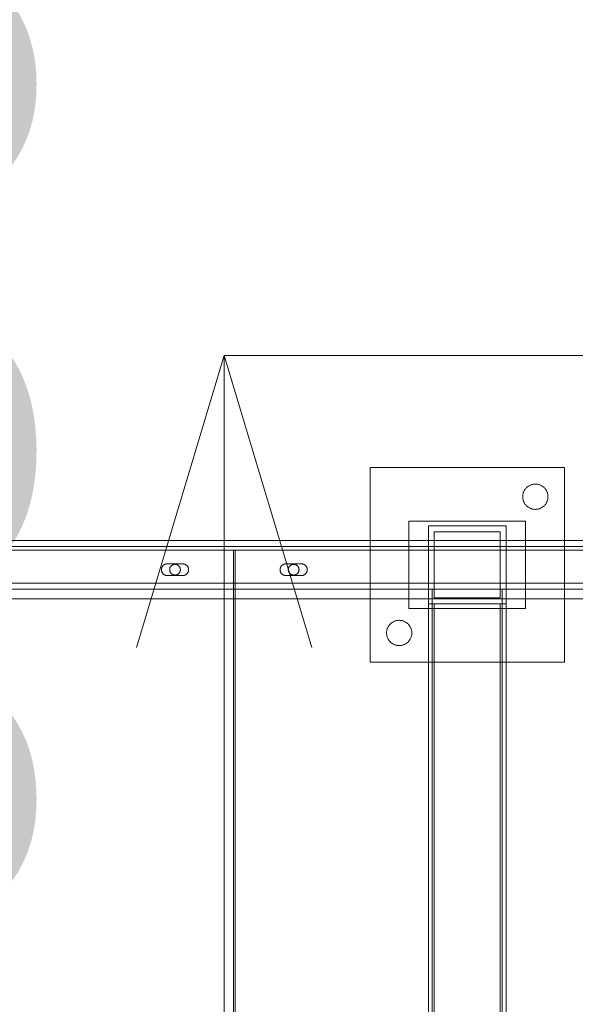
# Model space of a CAD drawing. Header units: millimetres. Extents: x -3490 to 61924, y -72580 to 6847.
# Tile 628 of 656: x 25990 to 26276, y -17988 to -17482. Entities that reach past the tile are written whole.
import ezdxf

# ---------------------------------------------------------------- set-up
doc = ezdxf.new("R2010")
doc.units = ezdxf.units.MM
doc.layers.add('COTAS_P', color=1, linetype='Continuous', lineweight=0)
doc.layers.add('superior_C05', color=7, linetype='Continuous', lineweight=0)
doc.dimstyles.new('R19_100', dxfattribs={"dimtxt": 250, "dimasz": 150, "dimexe": 150, "dimexo": 80, "dimgap": 100, "dimtad": 1, "dimtih": 1, "dimtoh": 1, "dimdsep": 46, "dimcen": 0.09, "dimadec": 0, "dimazin": 0, "dimtfac": 1, "dimtdec": 4, "dimtofl": 0, "dimtmove": 0, "dimatfit": 3, "dimfxl": 1, "dimtolj": 1, "dimtzin": 0, "dimarcsym": 0})

# ---------------------------------------------------------------- blocks, each defined once
blk = doc.blocks.new('DIM_R29_37')
at = {"layer": 'COTAS_P'}
for p, q in [((24250.07, -17080), (24400.07, -17035)), ((26750.07, -17080), (26600.07, -17035)), ((24250.07, -17980), (24250.07, -17080)), ((24250.07, -17080), (26750.07, -17080)), ((24250.07, -17080), (24400.07, -17125)), ((26750.07, -17080), (26600.07, -17125)), ((26750.07, -17980), (26750.07, -17080))]:
    blk.add_line(p, q, dxfattribs=at)
blk.add_text('2500 P', height=250, dxfattribs=at).set_placement((25500.07, -16980))
blk = doc.blocks.new('DIM_R29_51')
at = {"layer": 'COTAS_P'}
for p, q in [((26095.07, -17655), (26050.07, -17805)), ((26795.07, -17655), (26095.07, -17655)), ((26095.07, -18305), (26095.07, -17655)), ((26095.07, -17655), (26140.07, -17805)), ((26095.07, -18305), (26050.07, -18155)), ((26095.07, -18305), (26140.07, -18155)), ((26795.07, -18305), (26095.07, -18305))]:
    blk.add_line(p, q, dxfattribs=at)
blk.add_text('650 P', height=250, rotation=90, dxfattribs=at).set_placement((25995.07, -17980))

msp = doc.modelspace()

# ---------------------------------------------------------------- linework, layer by layer
at = {"layer": 'superior_C05'}
for p, q in [((26170.067, -17812.5), (26170.067, -17712.5)), ((26170.067, -17712.5), (26270.067, -17712.5)), ((26270.067, -17812.5), (26270.067, -17712.5)), ((26248.856, -17725.584), (26248.768, -17725.896)), ((26248.959, -17725.277), (26248.856, -17725.584)), ((26249.078, -17724.975), (26248.959, -17725.277)), ((26249.211, -17724.68), (26249.078, -17724.975)), ((26249.359, -17724.391), (26249.211, -17724.68)), ((26249.521, -17724.111), (26249.359, -17724.391)), ((26249.697, -17723.838), (26249.521, -17724.111)), ((26249.886, -17723.575), (26249.697, -17723.838)), ((26250.088, -17723.322), (26249.886, -17723.575)), ((26250.303, -17723.079), (26250.088, -17723.322)), ((26250.529, -17722.847), (26250.303, -17723.079)), ((26250.767, -17722.626), (26250.529, -17722.847)), ((26251.015, -17722.418), (26250.767, -17722.626)), ((26251.273, -17722.222), (26251.015, -17722.418)), ((26251.541, -17722.04), (26251.273, -17722.222)), ((26251.817, -17721.871), (26251.541, -17722.04)), ((26252.102, -17721.716), (26251.817, -17721.871)), ((26252.394, -17721.575), (26252.102, -17721.716)), ((26252.693, -17721.449), (26252.394, -17721.575)), ((26252.997, -17721.338), (26252.693, -17721.449)), ((26253.307, -17721.243), (26252.997, -17721.338)), ((26253.621, -17721.163), (26253.307, -17721.243)), ((26253.939, -17721.099), (26253.621, -17721.163)), ((26254.259, -17721.05), (26253.939, -17721.099)), ((26254.582, -17721.018), (26254.259, -17721.05)), ((26254.905, -17721.002), (26254.582, -17721.018)), ((26255.23, -17721.002), (26254.905, -17721.002)), ((26255.553, -17721.018), (26255.23, -17721.002)), ((26255.876, -17721.05), (26255.553, -17721.018)), ((26256.196, -17721.099), (26255.876, -17721.05)), ((26256.514, -17721.163), (26256.196, -17721.099)), ((26256.828, -17721.243), (26256.514, -17721.163)), ((26257.138, -17721.338), (26256.828, -17721.243)), ((26257.442, -17721.449), (26257.138, -17721.338)), ((26257.741, -17721.575), (26257.442, -17721.449)), ((26258.033, -17721.716), (26257.741, -17721.575)), ((26258.317, -17721.871), (26258.033, -17721.716)), ((26258.594, -17722.04), (26258.317, -17721.871)), ((26258.862, -17722.222), (26258.594, -17722.04)), ((26259.12, -17722.418), (26258.862, -17722.222)), ((26259.368, -17722.626), (26259.12, -17722.418)), ((26259.606, -17722.847), (26259.368, -17722.626)), ((26259.832, -17723.079), (26259.606, -17722.847)), ((26260.047, -17723.322), (26259.832, -17723.079)), ((26260.249, -17723.575), (26260.047, -17723.322)), ((26260.438, -17723.838), (26260.249, -17723.575)), ((26260.614, -17724.111), (26260.438, -17723.838)), ((26260.776, -17724.391), (26260.614, -17724.111)), ((26260.924, -17724.68), (26260.776, -17724.391)), ((26261.057, -17724.975), (26260.924, -17724.68)), ((26261.175, -17725.277), (26261.057, -17724.975)), ((26261.279, -17725.584), (26261.175, -17725.277)), ((26261.366, -17725.896), (26261.279, -17725.584)), ((26248.576, -17727.176), (26248.567, -17727.5)), ((26248.567, -17727.5), (26248.576, -17727.824)), ((26248.6, -17726.853), (26248.576, -17727.176)), ((26248.576, -17727.824), (26248.6, -17728.147)), ((26248.64, -17726.531), (26248.6, -17726.853)), ((26248.6, -17728.147), (26248.64, -17728.469)), ((26248.696, -17726.212), (26248.64, -17726.531)), ((26248.64, -17728.469), (26248.696, -17728.788)), ((26248.768, -17725.896), (26248.696, -17726.212)), ((26248.696, -17728.788), (26248.768, -17729.104)), ((26248.768, -17729.104), (26248.856, -17729.416)), ((26248.856, -17729.416), (26248.959, -17729.723)), ((26248.959, -17729.723), (26249.078, -17730.025)), ((26249.078, -17730.025), (26249.211, -17730.32)), ((26249.211, -17730.32), (26249.359, -17730.609)), ((26249.359, -17730.609), (26249.521, -17730.889)), ((26260.614, -17730.889), (26260.776, -17730.609)), ((26260.776, -17730.609), (26260.924, -17730.32)), ((26260.924, -17730.32), (26261.057, -17730.025)), ((26261.057, -17730.025), (26261.175, -17729.723)), ((26261.175, -17729.723), (26261.279, -17729.416)), ((26261.279, -17729.416), (26261.366, -17729.104)), ((26261.439, -17726.212), (26261.366, -17725.896)), ((26261.366, -17729.104), (26261.439, -17728.788)), ((26261.495, -17726.531), (26261.439, -17726.212)), ((26261.439, -17728.788), (26261.495, -17728.469)), ((26261.535, -17726.853), (26261.495, -17726.531)), ((26261.495, -17728.469), (26261.535, -17728.147)), ((26261.559, -17727.176), (26261.535, -17726.853)), ((26261.535, -17728.147), (26261.559, -17727.824)), ((26261.567, -17727.5), (26261.559, -17727.176)), ((26261.567, -17727.5), (26261.559, -17727.824)), ((26249.521, -17730.889), (26249.697, -17731.162)), ((26249.697, -17731.162), (26249.886, -17731.425)), ((26249.886, -17731.425), (26250.088, -17731.678)), ((26250.088, -17731.678), (26250.303, -17731.921)), ((26250.303, -17731.921), (26250.529, -17732.153)), ((26250.529, -17732.153), (26250.767, -17732.374)), ((26250.767, -17732.374), (26251.015, -17732.582)), ((26251.015, -17732.582), (26251.273, -17732.778)), ((26251.273, -17732.778), (26251.541, -17732.96)), ((26251.541, -17732.96), (26251.817, -17733.129)), ((26251.817, -17733.129), (26252.102, -17733.284)), ((26252.102, -17733.284), (26252.394, -17733.425)), ((26252.394, -17733.425), (26252.693, -17733.551)), ((26252.693, -17733.551), (26252.997, -17733.662)), ((26252.997, -17733.662), (26253.307, -17733.757)), ((26253.307, -17733.757), (26253.621, -17733.837)), ((26253.621, -17733.837), (26253.939, -17733.901)), ((26253.939, -17733.901), (26254.259, -17733.95)), ((26254.259, -17733.95), (26254.582, -17733.982)), ((26254.582, -17733.982), (26254.905, -17733.998)), ((26254.905, -17733.998), (26255.23, -17733.998)), ((26255.23, -17733.998), (26255.553, -17733.982)), ((26255.553, -17733.982), (26255.876, -17733.95)), ((26255.876, -17733.95), (26256.196, -17733.901)), ((26256.196, -17733.901), (26256.514, -17733.837)), ((26256.514, -17733.837), (26256.828, -17733.757)), ((26256.828, -17733.757), (26257.138, -17733.662)), ((26257.138, -17733.662), (26257.442, -17733.551)), ((26257.442, -17733.551), (26257.741, -17733.425)), ((26257.741, -17733.425), (26258.033, -17733.284)), ((26258.033, -17733.284), (26258.317, -17733.129)), ((26258.317, -17733.129), (26258.594, -17732.96)), ((26258.594, -17732.96), (26258.862, -17732.778)), ((26258.862, -17732.778), (26259.12, -17732.582)), ((26259.12, -17732.582), (26259.368, -17732.374)), ((26259.368, -17732.374), (26259.606, -17732.153)), ((26259.606, -17732.153), (26259.832, -17731.921)), ((26259.832, -17731.921), (26260.047, -17731.678)), ((26260.047, -17731.678), (26260.249, -17731.425)), ((26260.249, -17731.425), (26260.438, -17731.162)), ((26260.438, -17731.162), (26260.614, -17730.889)), ((26190.067, -17785), (26190.067, -17740)), ((26190.067, -17740), (26250.067, -17740)), ((26250.067, -17785), (26250.067, -17740)), ((26200.067, -17782.5), (26200.067, -17742.5)), ((26200.067, -17742.5), (26240.067, -17742.5)), ((26203.067, -17779.5), (26203.067, -17745.5)), ((26203.067, -17745.5), (26237.067, -17745.5)), ((26237.067, -17779.5), (26237.067, -17745.5)), ((26240.067, -17782.5), (26240.067, -17742.5)), ((24310.067, -17750), (26690.067, -17750)), ((24300.067, -17755), (26700.067, -17755)), ((24310.067, -17753), (26690.067, -17753)), ((24310.067, -17755), (26690.067, -17755)), ((25500.567, -17755), (26099.817, -17755)), ((26099.817, -18205), (26099.817, -17755)), ((26100.817, -18205), (26100.817, -17755)), ((26100.817, -17755), (26700.067, -17755)), ((26062.826, -17764.776), (26062.818, -17764.925)), ((26062.818, -17764.925), (26062.818, -17765.075)), ((26062.818, -17765.075), (26062.826, -17765.224)), ((26062.841, -17764.627), (26062.826, -17764.776)), ((26062.826, -17765.224), (26062.841, -17765.373)), ((26062.863, -17764.479), (26062.841, -17764.627)), ((26062.841, -17765.373), (26062.863, -17765.521)), ((26062.893, -17764.332), (26062.863, -17764.479)), ((26062.863, -17765.521), (26062.893, -17765.668)), ((26062.93, -17764.187), (26062.893, -17764.332)), ((26062.893, -17765.668), (26062.93, -17765.813)), ((26062.974, -17764.045), (26062.93, -17764.187)), ((26062.93, -17765.813), (26062.974, -17765.955)), ((26063.025, -17763.904), (26062.974, -17764.045)), ((26062.974, -17765.955), (26063.025, -17766.096)), ((26063.083, -17763.766), (26063.025, -17763.904)), ((26063.025, -17766.096), (26063.083, -17766.234)), ((26063.148, -17763.631), (26063.083, -17763.766)), ((26063.219, -17763.5), (26063.148, -17763.631)), ((26063.297, -17763.372), (26063.219, -17763.5)), ((26063.382, -17763.249), (26063.297, -17763.372)), ((26063.472, -17763.13), (26063.382, -17763.249)), ((26063.568, -17763.015), (26063.472, -17763.13)), ((26063.67, -17762.905), (26063.568, -17763.015)), ((26063.777, -17762.801), (26063.67, -17762.905)), ((26063.889, -17762.702), (26063.777, -17762.801)), ((26064.006, -17762.609), (26063.889, -17762.702)), ((26064.128, -17762.521), (26064.006, -17762.609)), ((26064.253, -17762.44), (26064.128, -17762.521)), ((26064.383, -17762.365), (26064.253, -17762.44)), ((26064.516, -17762.297), (26064.383, -17762.365)), ((26064.652, -17762.236), (26064.516, -17762.297)), ((26064.791, -17762.181), (26064.652, -17762.236)), ((26064.933, -17762.133), (26064.791, -17762.181)), ((26065.077, -17762.093), (26064.933, -17762.133)), ((26065.223, -17762.059), (26065.077, -17762.093)), ((26065.37, -17762.034), (26065.223, -17762.059)), ((26065.519, -17762.015), (26065.37, -17762.034)), ((26065.668, -17762.004), (26065.519, -17762.015)), ((26065.817, -17762), (26065.668, -17762.004)), ((26065.817, -17762), (26073.817, -17762)), ((26067.071, -17764.863), (26067.067, -17765)), ((26067.067, -17765), (26067.071, -17765.137)), ((26067.081, -17764.726), (26067.071, -17764.863)), ((26067.071, -17765.137), (26067.081, -17765.274)), ((26067.098, -17764.59), (26067.081, -17764.726)), ((26067.081, -17765.274), (26067.098, -17765.41)), ((26067.122, -17764.455), (26067.098, -17764.59)), ((26067.098, -17765.41), (26067.122, -17765.545)), ((26067.153, -17764.321), (26067.122, -17764.455)), ((26067.122, -17765.545), (26067.153, -17765.679)), ((26067.19, -17764.189), (26067.153, -17764.321)), ((26067.153, -17765.679), (26067.19, -17765.811)), ((26067.233, -17764.059), (26067.19, -17764.189)), ((26067.19, -17765.811), (26067.233, -17765.941)), ((26067.283, -17763.932), (26067.233, -17764.059)), ((26067.233, -17765.941), (26067.283, -17766.068)), ((26067.34, -17763.807), (26067.283, -17763.932)), ((26067.283, -17766.068), (26067.34, -17766.193)), ((26067.402, -17763.685), (26067.34, -17763.807)), ((26067.471, -17763.566), (26067.402, -17763.685)), ((26067.545, -17763.451), (26067.471, -17763.566)), ((26067.625, -17763.34), (26067.545, -17763.451)), ((26067.711, -17763.232), (26067.625, -17763.34)), ((26067.802, -17763.13), (26067.711, -17763.232)), ((26067.897, -17763.031), (26067.802, -17763.13)), ((26067.998, -17762.938), (26067.897, -17763.031)), ((26068.103, -17762.85), (26067.998, -17762.938)), ((26068.212, -17762.767), (26068.103, -17762.85)), ((26068.325, -17762.69), (26068.212, -17762.767)), ((26068.442, -17762.618), (26068.325, -17762.69)), ((26068.563, -17762.553), (26068.442, -17762.618)), ((26068.686, -17762.493), (26068.563, -17762.553)), ((26068.813, -17762.44), (26068.686, -17762.493)), ((26068.942, -17762.393), (26068.813, -17762.44)), ((26069.073, -17762.353), (26068.942, -17762.393)), ((26069.206, -17762.319), (26069.073, -17762.353)), ((26069.34, -17762.292), (26069.206, -17762.319)), ((26069.476, -17762.271), (26069.34, -17762.292)), ((26069.612, -17762.258), (26069.476, -17762.271)), ((26069.749, -17762.251), (26069.612, -17762.258)), ((26069.886, -17762.251), (26069.749, -17762.251)), ((26070.023, -17762.258), (26069.886, -17762.251)), ((26070.159, -17762.271), (26070.023, -17762.258)), ((26070.295, -17762.292), (26070.159, -17762.271)), ((26070.429, -17762.319), (26070.295, -17762.292)), ((26070.562, -17762.353), (26070.429, -17762.319)), ((26070.693, -17762.393), (26070.562, -17762.353)), ((26070.822, -17762.44), (26070.693, -17762.393)), ((26070.949, -17762.493), (26070.822, -17762.44)), ((26071.072, -17762.553), (26070.949, -17762.493)), ((26071.192, -17762.618), (26071.072, -17762.553)), ((26071.309, -17762.69), (26071.192, -17762.618)), ((26071.423, -17762.767), (26071.309, -17762.69)), ((26071.532, -17762.85), (26071.423, -17762.767)), ((26071.637, -17762.938), (26071.532, -17762.85)), ((26071.738, -17763.031), (26071.637, -17762.938)), ((26071.833, -17763.13), (26071.738, -17763.031)), ((26071.924, -17763.232), (26071.833, -17763.13)), ((26072.01, -17763.34), (26071.924, -17763.232)), ((26072.09, -17763.451), (26072.01, -17763.34)), ((26072.164, -17763.566), (26072.09, -17763.451)), ((26072.233, -17763.685), (26072.164, -17763.566)), ((26072.295, -17763.807), (26072.233, -17763.685)), ((26072.352, -17763.932), (26072.295, -17763.807)), ((26072.295, -17766.193), (26072.352, -17766.068)), ((26072.402, -17764.059), (26072.352, -17763.932)), ((26072.352, -17766.068), (26072.402, -17765.941)), ((26072.445, -17764.189), (26072.402, -17764.059)), ((26072.402, -17765.941), (26072.445, -17765.811)), ((26072.482, -17764.321), (26072.445, -17764.189)), ((26072.445, -17765.811), (26072.482, -17765.679)), ((26072.513, -17764.455), (26072.482, -17764.321)), ((26072.482, -17765.679), (26072.513, -17765.545)), ((26072.537, -17764.59), (26072.513, -17764.455)), ((26072.513, -17765.545), (26072.537, -17765.41)), ((26072.554, -17764.726), (26072.537, -17764.59)), ((26072.537, -17765.41), (26072.554, -17765.274)), ((26072.564, -17764.863), (26072.554, -17764.726)), ((26072.554, -17765.274), (26072.564, -17765.137)), ((26072.567, -17765), (26072.564, -17764.863)), ((26072.567, -17765), (26072.564, -17765.137)), ((26073.817, -17762), (26073.965, -17762.004)), ((26074.112, -17762.014), (26073.965, -17762.004)), ((26074.258, -17762.032), (26074.112, -17762.014)), ((26074.403, -17762.058), (26074.258, -17762.032)), ((26074.546, -17762.09), (26074.403, -17762.058)), ((26074.688, -17762.129), (26074.546, -17762.09)), ((26074.828, -17762.175), (26074.688, -17762.129)), ((26074.966, -17762.228), (26074.828, -17762.175)), ((26075.1, -17762.288), (26074.966, -17762.228)), ((26075.232, -17762.354), (26075.1, -17762.288)), ((26075.36, -17762.427), (26075.232, -17762.354)), ((26075.484, -17762.506), (26075.36, -17762.427)), ((26075.605, -17762.59), (26075.484, -17762.506)), ((26075.721, -17762.681), (26075.605, -17762.59)), ((26075.832, -17762.777), (26075.721, -17762.681)), ((26075.939, -17762.879), (26075.832, -17762.777)), ((26076.04, -17762.985), (26075.939, -17762.879)), ((26076.137, -17763.097), (26076.04, -17762.985)), ((26076.227, -17763.213), (26076.137, -17763.097)), ((26076.312, -17763.333), (26076.227, -17763.213)), ((26076.391, -17763.458), (26076.312, -17763.333)), ((26076.463, -17763.586), (26076.391, -17763.458)), ((26076.529, -17763.717), (26076.463, -17763.586)), ((26076.589, -17763.852), (26076.529, -17763.717)), ((26076.642, -17763.989), (26076.589, -17763.852)), ((26076.589, -17766.148), (26076.642, -17766.011)), ((26076.688, -17764.129), (26076.642, -17763.989)), ((26076.642, -17766.011), (26076.688, -17765.871)), ((26076.728, -17764.271), (26076.688, -17764.129)), ((26076.688, -17765.871), (26076.728, -17765.729)), ((26076.76, -17764.415), (26076.728, -17764.271)), ((26076.728, -17765.729), (26076.76, -17765.585)), ((26076.785, -17764.56), (26076.76, -17764.415)), ((26076.76, -17765.585), (26076.785, -17765.44)), ((26076.803, -17764.706), (26076.785, -17764.56)), ((26076.785, -17765.44), (26076.803, -17765.294)), ((26076.814, -17764.853), (26076.803, -17764.706)), ((26076.803, -17765.294), (26076.814, -17765.147)), ((26076.817, -17765), (26076.814, -17764.853)), ((26076.814, -17765.147), (26076.817, -17765)), ((26123.826, -17764.776), (26123.818, -17764.925)), ((26123.818, -17764.925), (26123.818, -17765.075)), ((26123.818, -17765.075), (26123.826, -17765.224)), ((26123.841, -17764.627), (26123.826, -17764.776)), ((26123.826, -17765.224), (26123.841, -17765.373)), ((26123.863, -17764.479), (26123.841, -17764.627)), ((26123.841, -17765.373), (26123.863, -17765.521)), ((26123.893, -17764.332), (26123.863, -17764.479)), ((26123.863, -17765.521), (26123.893, -17765.668)), ((26123.93, -17764.187), (26123.893, -17764.332)), ((26123.893, -17765.668), (26123.93, -17765.813)), ((26123.974, -17764.045), (26123.93, -17764.187)), ((26123.93, -17765.813), (26123.974, -17765.955)), ((26124.025, -17763.904), (26123.974, -17764.045)), ((26123.974, -17765.955), (26124.025, -17766.096)), ((26124.083, -17763.766), (26124.025, -17763.904)), ((26124.025, -17766.096), (26124.083, -17766.234)), ((26124.148, -17763.631), (26124.083, -17763.766)), ((26124.219, -17763.5), (26124.148, -17763.631)), ((26124.297, -17763.372), (26124.219, -17763.5)), ((26124.382, -17763.249), (26124.297, -17763.372)), ((26124.472, -17763.13), (26124.382, -17763.249)), ((26124.568, -17763.015), (26124.472, -17763.13)), ((26124.67, -17762.905), (26124.568, -17763.015)), ((26124.777, -17762.801), (26124.67, -17762.905)), ((26124.889, -17762.702), (26124.777, -17762.801)), ((26125.006, -17762.609), (26124.889, -17762.702)), ((26125.128, -17762.521), (26125.006, -17762.609)), ((26125.253, -17762.44), (26125.128, -17762.521)), ((26125.383, -17762.365), (26125.253, -17762.44)), ((26125.516, -17762.297), (26125.383, -17762.365)), ((26125.652, -17762.236), (26125.516, -17762.297)), ((26125.791, -17762.181), (26125.652, -17762.236)), ((26125.933, -17762.133), (26125.791, -17762.181)), ((26126.077, -17762.093), (26125.933, -17762.133)), ((26126.223, -17762.059), (26126.077, -17762.093)), ((26126.37, -17762.034), (26126.223, -17762.059)), ((26126.519, -17762.015), (26126.37, -17762.034)), ((26126.668, -17762.004), (26126.519, -17762.015)), ((26126.817, -17762), (26126.668, -17762.004)), ((26126.817, -17762), (26134.817, -17762)), ((26128.071, -17764.863), (26128.067, -17765)), ((26128.067, -17765), (26128.071, -17765.137)), ((26128.081, -17764.726), (26128.071, -17764.863)), ((26128.071, -17765.137), (26128.081, -17765.274)), ((26128.098, -17764.59), (26128.081, -17764.726)), ((26128.081, -17765.274), (26128.098, -17765.41)), ((26128.122, -17764.455), (26128.098, -17764.59)), ((26128.098, -17765.41), (26128.122, -17765.545)), ((26128.153, -17764.321), (26128.122, -17764.455)), ((26128.122, -17765.545), (26128.153, -17765.679)), ((26128.19, -17764.189), (26128.153, -17764.321)), ((26128.153, -17765.679), (26128.19, -17765.811)), ((26128.233, -17764.059), (26128.19, -17764.189)), ((26128.19, -17765.811), (26128.233, -17765.941)), ((26128.283, -17763.932), (26128.233, -17764.059)), ((26128.233, -17765.941), (26128.283, -17766.068)), ((26128.34, -17763.807), (26128.283, -17763.932)), ((26128.283, -17766.068), (26128.34, -17766.193)), ((26128.402, -17763.685), (26128.34, -17763.807)), ((26128.471, -17763.566), (26128.402, -17763.685)), ((26128.545, -17763.451), (26128.471, -17763.566)), ((26128.625, -17763.34), (26128.545, -17763.451)), ((26128.711, -17763.232), (26128.625, -17763.34)), ((26128.802, -17763.13), (26128.711, -17763.232)), ((26128.897, -17763.031), (26128.802, -17763.13)), ((26128.998, -17762.938), (26128.897, -17763.031)), ((26129.103, -17762.85), (26128.998, -17762.938)), ((26129.212, -17762.767), (26129.103, -17762.85)), ((26129.325, -17762.69), (26129.212, -17762.767)), ((26129.442, -17762.618), (26129.325, -17762.69)), ((26129.563, -17762.553), (26129.442, -17762.618)), ((26129.686, -17762.493), (26129.563, -17762.553)), ((26129.813, -17762.44), (26129.686, -17762.493)), ((26129.942, -17762.393), (26129.813, -17762.44)), ((26130.073, -17762.353), (26129.942, -17762.393)), ((26130.206, -17762.319), (26130.073, -17762.353)), ((26130.34, -17762.292), (26130.206, -17762.319)), ((26130.476, -17762.271), (26130.34, -17762.292)), ((26130.612, -17762.258), (26130.476, -17762.271)), ((26130.749, -17762.251), (26130.612, -17762.258)), ((26130.886, -17762.251), (26130.749, -17762.251)), ((26131.023, -17762.258), (26130.886, -17762.251)), ((26131.159, -17762.271), (26131.023, -17762.258)), ((26131.295, -17762.292), (26131.159, -17762.271)), ((26131.429, -17762.319), (26131.295, -17762.292)), ((26131.562, -17762.353), (26131.429, -17762.319)), ((26131.693, -17762.393), (26131.562, -17762.353)), ((26131.822, -17762.44), (26131.693, -17762.393)), ((26131.949, -17762.493), (26131.822, -17762.44)), ((26132.072, -17762.553), (26131.949, -17762.493)), ((26132.192, -17762.618), (26132.072, -17762.553)), ((26132.309, -17762.69), (26132.192, -17762.618)), ((26132.423, -17762.767), (26132.309, -17762.69)), ((26132.532, -17762.85), (26132.423, -17762.767)), ((26132.637, -17762.938), (26132.532, -17762.85)), ((26132.738, -17763.031), (26132.637, -17762.938)), ((26132.833, -17763.13), (26132.738, -17763.031)), ((26132.924, -17763.232), (26132.833, -17763.13)), ((26133.01, -17763.34), (26132.924, -17763.232)), ((26133.09, -17763.451), (26133.01, -17763.34)), ((26133.164, -17763.566), (26133.09, -17763.451)), ((26133.233, -17763.685), (26133.164, -17763.566)), ((26133.295, -17763.807), (26133.233, -17763.685)), ((26133.352, -17763.932), (26133.295, -17763.807)), ((26133.295, -17766.193), (26133.352, -17766.068)), ((26133.402, -17764.059), (26133.352, -17763.932)), ((26133.352, -17766.068), (26133.402, -17765.941)), ((26133.445, -17764.189), (26133.402, -17764.059)), ((26133.402, -17765.941), (26133.445, -17765.811)), ((26133.482, -17764.321), (26133.445, -17764.189)), ((26133.445, -17765.811), (26133.482, -17765.679)), ((26133.513, -17764.455), (26133.482, -17764.321)), ((26133.482, -17765.679), (26133.513, -17765.545)), ((26133.537, -17764.59), (26133.513, -17764.455)), ((26133.513, -17765.545), (26133.537, -17765.41)), ((26133.554, -17764.726), (26133.537, -17764.59)), ((26133.537, -17765.41), (26133.554, -17765.274)), ((26133.564, -17764.863), (26133.554, -17764.726)), ((26133.554, -17765.274), (26133.564, -17765.137)), ((26133.567, -17765), (26133.564, -17764.863)), ((26133.567, -17765), (26133.564, -17765.137)), ((26134.817, -17762), (26134.965, -17762.004)), ((26135.112, -17762.014), (26134.965, -17762.004)), ((26135.258, -17762.032), (26135.112, -17762.014)), ((26135.403, -17762.058), (26135.258, -17762.032)), ((26135.546, -17762.09), (26135.403, -17762.058)), ((26135.688, -17762.129), (26135.546, -17762.09)), ((26135.828, -17762.175), (26135.688, -17762.129)), ((26135.966, -17762.228), (26135.828, -17762.175)), ((26136.1, -17762.288), (26135.966, -17762.228)), ((26136.232, -17762.354), (26136.1, -17762.288)), ((26136.36, -17762.427), (26136.232, -17762.354)), ((26136.484, -17762.506), (26136.36, -17762.427)), ((26136.605, -17762.59), (26136.484, -17762.506)), ((26136.721, -17762.681), (26136.605, -17762.59)), ((26136.832, -17762.777), (26136.721, -17762.681)), ((26136.939, -17762.879), (26136.832, -17762.777)), ((26137.04, -17762.985), (26136.939, -17762.879)), ((26137.137, -17763.097), (26137.04, -17762.985)), ((26137.227, -17763.213), (26137.137, -17763.097)), ((26137.312, -17763.333), (26137.227, -17763.213)), ((26137.391, -17763.458), (26137.312, -17763.333)), ((26137.463, -17763.586), (26137.391, -17763.458)), ((26137.529, -17763.717), (26137.463, -17763.586)), ((26137.589, -17763.852), (26137.529, -17763.717)), ((26137.642, -17763.989), (26137.589, -17763.852)), ((26137.589, -17766.148), (26137.642, -17766.011)), ((26137.688, -17764.129), (26137.642, -17763.989)), ((26137.642, -17766.011), (26137.688, -17765.871)), ((26137.728, -17764.271), (26137.688, -17764.129)), ((26137.688, -17765.871), (26137.728, -17765.729)), ((26137.76, -17764.415), (26137.728, -17764.271)), ((26137.728, -17765.729), (26137.76, -17765.585)), ((26137.785, -17764.56), (26137.76, -17764.415)), ((26137.76, -17765.585), (26137.785, -17765.44)), ((26137.803, -17764.706), (26137.785, -17764.56)), ((26137.785, -17765.44), (26137.803, -17765.294)), ((26137.814, -17764.853), (26137.803, -17764.706)), ((26137.803, -17765.294), (26137.814, -17765.147)), ((26137.817, -17765), (26137.814, -17764.853)), ((26137.817, -17765), (26137.814, -17765.147)), ((26063.083, -17766.234), (26063.148, -17766.369)), ((26063.148, -17766.369), (26063.219, -17766.5)), ((26063.219, -17766.5), (26063.297, -17766.628)), ((26063.297, -17766.628), (26063.382, -17766.751)), ((26063.382, -17766.751), (26063.472, -17766.87)), ((26063.472, -17766.87), (26063.568, -17766.985)), ((26063.568, -17766.985), (26063.67, -17767.095)), ((26063.67, -17767.095), (26063.777, -17767.199)), ((26063.777, -17767.199), (26063.889, -17767.298)), ((26063.889, -17767.298), (26064.006, -17767.391)), ((26064.006, -17767.391), (26064.128, -17767.479)), ((26064.128, -17767.479), (26064.253, -17767.56)), ((26064.253, -17767.56), (26064.383, -17767.635)), ((26064.383, -17767.635), (26064.516, -17767.703)), ((26064.516, -17767.703), (26064.652, -17767.764)), ((26064.652, -17767.764), (26064.791, -17767.819)), ((26064.791, -17767.819), (26064.933, -17767.867)), ((26064.933, -17767.867), (26065.077, -17767.907)), ((26065.077, -17767.907), (26065.223, -17767.941)), ((26065.223, -17767.941), (26065.37, -17767.966)), ((26065.37, -17767.966), (26065.519, -17767.985)), ((26065.519, -17767.985), (26065.668, -17767.996)), ((26065.817, -17768), (26065.668, -17767.996)), ((26073.817, -17768), (26065.817, -17768)), ((26067.34, -17766.193), (26067.402, -17766.315)), ((26067.402, -17766.315), (26067.471, -17766.434)), ((26067.471, -17766.434), (26067.545, -17766.549)), ((26067.545, -17766.549), (26067.625, -17766.66)), ((26067.625, -17766.66), (26067.711, -17766.768)), ((26067.711, -17766.768), (26067.802, -17766.87)), ((26067.802, -17766.87), (26067.897, -17766.969)), ((26067.897, -17766.969), (26067.998, -17767.062)), ((26067.998, -17767.062), (26068.103, -17767.15)), ((26068.103, -17767.15), (26068.212, -17767.233)), ((26068.212, -17767.233), (26068.325, -17767.31)), ((26068.325, -17767.31), (26068.442, -17767.382)), ((26068.442, -17767.382), (26068.563, -17767.447)), ((26068.563, -17767.447), (26068.686, -17767.507)), ((26068.686, -17767.507), (26068.813, -17767.56)), ((26068.813, -17767.56), (26068.942, -17767.607)), ((26068.942, -17767.607), (26069.073, -17767.647)), ((26069.073, -17767.647), (26069.206, -17767.681)), ((26069.206, -17767.681), (26069.34, -17767.708)), ((26069.34, -17767.708), (26069.476, -17767.729)), ((26069.476, -17767.729), (26069.612, -17767.742)), ((26069.612, -17767.742), (26069.749, -17767.749)), ((26069.749, -17767.749), (26069.886, -17767.749)), ((26069.886, -17767.749), (26070.023, -17767.742)), ((26070.023, -17767.742), (26070.159, -17767.729)), ((26070.159, -17767.729), (26070.295, -17767.708)), ((26070.295, -17767.708), (26070.429, -17767.681)), ((26070.429, -17767.681), (26070.562, -17767.647)), ((26070.562, -17767.647), (26070.693, -17767.607)), ((26070.693, -17767.607), (26070.822, -17767.56)), ((26070.822, -17767.56), (26070.949, -17767.507)), ((26070.949, -17767.507), (26071.072, -17767.447)), ((26071.072, -17767.447), (26071.192, -17767.382)), ((26071.192, -17767.382), (26071.309, -17767.31)), ((26071.309, -17767.31), (26071.423, -17767.233)), ((26071.423, -17767.233), (26071.532, -17767.15)), ((26071.532, -17767.15), (26071.637, -17767.062)), ((26071.637, -17767.062), (26071.738, -17766.969)), ((26071.738, -17766.969), (26071.833, -17766.87)), ((26071.833, -17766.87), (26071.924, -17766.768)), ((26071.924, -17766.768), (26072.01, -17766.66)), ((26072.01, -17766.66), (26072.09, -17766.549)), ((26072.09, -17766.549), (26072.164, -17766.434)), ((26072.164, -17766.434), (26072.233, -17766.315)), ((26072.233, -17766.315), (26072.295, -17766.193)), ((26073.817, -17768), (26073.965, -17767.996)), ((26073.965, -17767.996), (26074.112, -17767.986)), ((26074.112, -17767.986), (26074.258, -17767.968)), ((26074.258, -17767.968), (26074.403, -17767.942)), ((26074.403, -17767.942), (26074.546, -17767.91)), ((26074.546, -17767.91), (26074.688, -17767.871)), ((26074.688, -17767.871), (26074.828, -17767.825)), ((26074.828, -17767.825), (26074.966, -17767.772)), ((26074.966, -17767.772), (26075.1, -17767.712)), ((26075.1, -17767.712), (26075.232, -17767.646)), ((26075.232, -17767.646), (26075.36, -17767.573)), ((26075.36, -17767.573), (26075.484, -17767.494)), ((26075.484, -17767.494), (26075.605, -17767.41)), ((26075.605, -17767.41), (26075.721, -17767.319)), ((26075.721, -17767.319), (26075.832, -17767.223)), ((26075.832, -17767.223), (26075.939, -17767.121)), ((26075.939, -17767.121), (26076.04, -17767.015)), ((26076.04, -17767.015), (26076.137, -17766.903)), ((26076.137, -17766.903), (26076.227, -17766.787)), ((26076.227, -17766.787), (26076.312, -17766.667)), ((26076.312, -17766.667), (26076.391, -17766.542)), ((26076.391, -17766.542), (26076.463, -17766.414)), ((26076.463, -17766.414), (26076.529, -17766.283)), ((26076.529, -17766.283), (26076.589, -17766.148)), ((26124.083, -17766.234), (26124.148, -17766.369)), ((26124.148, -17766.369), (26124.219, -17766.5)), ((26124.219, -17766.5), (26124.297, -17766.628)), ((26124.297, -17766.628), (26124.382, -17766.751)), ((26124.382, -17766.751), (26124.472, -17766.87)), ((26124.472, -17766.87), (26124.568, -17766.985)), ((26124.568, -17766.985), (26124.67, -17767.095)), ((26124.67, -17767.095), (26124.777, -17767.199)), ((26124.777, -17767.199), (26124.889, -17767.298)), ((26124.889, -17767.298), (26125.006, -17767.391)), ((26125.006, -17767.391), (26125.128, -17767.479)), ((26125.128, -17767.479), (26125.253, -17767.56)), ((26125.253, -17767.56), (26125.383, -17767.635)), ((26125.383, -17767.635), (26125.516, -17767.703)), ((26125.516, -17767.703), (26125.652, -17767.764)), ((26125.652, -17767.764), (26125.791, -17767.819)), ((26125.791, -17767.819), (26125.933, -17767.867)), ((26125.933, -17767.867), (26126.077, -17767.907)), ((26126.077, -17767.907), (26126.223, -17767.941)), ((26126.223, -17767.941), (26126.37, -17767.966)), ((26126.37, -17767.966), (26126.519, -17767.985)), ((26126.519, -17767.985), (26126.668, -17767.996)), ((26126.668, -17767.996), (26126.817, -17768)), ((26126.817, -17768), (26134.817, -17768)), ((26128.34, -17766.193), (26128.402, -17766.315)), ((26128.402, -17766.315), (26128.471, -17766.434)), ((26128.471, -17766.434), (26128.545, -17766.549)), ((26128.545, -17766.549), (26128.625, -17766.66)), ((26128.625, -17766.66), (26128.711, -17766.768)), ((26128.711, -17766.768), (26128.802, -17766.87)), ((26128.802, -17766.87), (26128.897, -17766.969)), ((26128.897, -17766.969), (26128.998, -17767.062)), ((26128.998, -17767.062), (26129.103, -17767.15)), ((26129.103, -17767.15), (26129.212, -17767.233)), ((26129.212, -17767.233), (26129.325, -17767.31)), ((26129.325, -17767.31), (26129.442, -17767.382)), ((26129.442, -17767.382), (26129.563, -17767.447)), ((26129.563, -17767.447), (26129.686, -17767.507)), ((26129.686, -17767.507), (26129.813, -17767.56)), ((26129.813, -17767.56), (26129.942, -17767.607)), ((26129.942, -17767.607), (26130.073, -17767.647)), ((26130.073, -17767.647), (26130.206, -17767.681)), ((26130.206, -17767.681), (26130.34, -17767.708)), ((26130.34, -17767.708), (26130.476, -17767.729)), ((26130.476, -17767.729), (26130.612, -17767.742)), ((26130.612, -17767.742), (26130.749, -17767.749)), ((26130.749, -17767.749), (26130.886, -17767.749)), ((26130.886, -17767.749), (26131.023, -17767.742)), ((26131.023, -17767.742), (26131.159, -17767.729)), ((26131.159, -17767.729), (26131.295, -17767.708)), ((26131.295, -17767.708), (26131.429, -17767.681)), ((26131.429, -17767.681), (26131.562, -17767.647)), ((26131.562, -17767.647), (26131.693, -17767.607)), ((26131.693, -17767.607), (26131.822, -17767.56)), ((26131.822, -17767.56), (26131.949, -17767.507)), ((26131.949, -17767.507), (26132.072, -17767.447)), ((26132.072, -17767.447), (26132.192, -17767.382)), ((26132.192, -17767.382), (26132.309, -17767.31)), ((26132.309, -17767.31), (26132.423, -17767.233)), ((26132.423, -17767.233), (26132.532, -17767.15)), ((26132.532, -17767.15), (26132.637, -17767.062)), ((26132.637, -17767.062), (26132.738, -17766.969)), ((26132.738, -17766.969), (26132.833, -17766.87)), ((26132.833, -17766.87), (26132.924, -17766.768)), ((26132.924, -17766.768), (26133.01, -17766.66)), ((26133.01, -17766.66), (26133.09, -17766.549)), ((26133.09, -17766.549), (26133.164, -17766.434)), ((26133.164, -17766.434), (26133.233, -17766.315)), ((26133.233, -17766.315), (26133.295, -17766.193)), ((26134.817, -17768), (26134.965, -17767.996)), ((26134.965, -17767.996), (26135.112, -17767.986)), ((26135.112, -17767.986), (26135.258, -17767.968)), ((26135.258, -17767.968), (26135.403, -17767.942)), ((26135.403, -17767.942), (26135.546, -17767.91)), ((26135.546, -17767.91), (26135.688, -17767.871)), ((26135.688, -17767.871), (26135.828, -17767.825)), ((26135.828, -17767.825), (26135.966, -17767.772)), ((26135.966, -17767.772), (26136.1, -17767.712)), ((26136.1, -17767.712), (26136.232, -17767.646)), ((26136.232, -17767.646), (26136.36, -17767.573)), ((26136.36, -17767.573), (26136.484, -17767.494)), ((26136.484, -17767.494), (26136.605, -17767.41)), ((26136.605, -17767.41), (26136.721, -17767.319)), ((26136.721, -17767.319), (26136.832, -17767.223)), ((26136.832, -17767.223), (26136.939, -17767.121)), ((26136.939, -17767.121), (26137.04, -17767.015)), ((26137.04, -17767.015), (26137.137, -17766.903)), ((26137.137, -17766.903), (26137.227, -17766.787)), ((26137.227, -17766.787), (26137.312, -17766.667)), ((26137.312, -17766.667), (26137.391, -17766.542)), ((26137.391, -17766.542), (26137.463, -17766.414)), ((26137.463, -17766.414), (26137.529, -17766.283)), ((26137.529, -17766.283), (26137.589, -17766.148)), ((24310.067, -17772), (26690.067, -17772)), ((24310.067, -17775), (26690.067, -17775)), ((26200.067, -18185), (26200.067, -17775)), ((26200.067, -17775), (26240.067, -17775)), ((26202.067, -17775), (26238.067, -17775)), ((26202.067, -18185), (26202.067, -17775)), ((26238.067, -18185), (26238.067, -17775)), ((26240.067, -18185), (26240.067, -17775)), ((24250.067, -17780), (26750.067, -17780)), ((26237.067, -17779.5), (26203.067, -17779.5)), ((26190.067, -17785), (26250.067, -17785)), ((26200.067, -17782.5), (26240.067, -17782.5)), ((26200.067, -18177.5), (26200.067, -17782.5)), ((26203.067, -17782.5), (26237.067, -17782.5)), ((26203.067, -18177.5), (26203.067, -17782.5)), ((26237.067, -18177.5), (26237.067, -17782.5)), ((26240.067, -18177.5), (26240.067, -17782.5)), ((26182.997, -17791.338), (26182.693, -17791.449)), ((26183.307, -17791.243), (26182.997, -17791.338)), ((26183.621, -17791.163), (26183.307, -17791.243)), ((26183.939, -17791.099), (26183.621, -17791.163)), ((26184.259, -17791.05), (26183.939, -17791.099)), ((26184.582, -17791.018), (26184.259, -17791.05)), ((26184.905, -17791.002), (26184.582, -17791.018)), ((26185.23, -17791.002), (26184.905, -17791.002)), ((26185.553, -17791.018), (26185.23, -17791.002)), ((26185.876, -17791.05), (26185.553, -17791.018)), ((26186.196, -17791.099), (26185.876, -17791.05)), ((26186.514, -17791.163), (26186.196, -17791.099)), ((26186.828, -17791.243), (26186.514, -17791.163)), ((26187.138, -17791.338), (26186.828, -17791.243)), ((26187.442, -17791.449), (26187.138, -17791.338)), ((26178.696, -17796.212), (26178.64, -17796.531)), ((26178.768, -17795.896), (26178.696, -17796.212)), ((26178.856, -17795.584), (26178.768, -17795.896)), ((26178.959, -17795.277), (26178.856, -17795.584)), ((26179.078, -17794.975), (26178.959, -17795.277)), ((26179.211, -17794.68), (26179.078, -17794.975)), ((26179.359, -17794.391), (26179.211, -17794.68)), ((26179.521, -17794.111), (26179.359, -17794.391)), ((26179.697, -17793.838), (26179.521, -17794.111)), ((26179.886, -17793.575), (26179.697, -17793.838)), ((26180.088, -17793.322), (26179.886, -17793.575)), ((26180.303, -17793.079), (26180.088, -17793.322)), ((26180.529, -17792.847), (26180.303, -17793.079)), ((26180.767, -17792.626), (26180.529, -17792.847)), ((26181.015, -17792.418), (26180.767, -17792.626)), ((26181.273, -17792.222), (26181.015, -17792.418)), ((26181.541, -17792.04), (26181.273, -17792.222)), ((26181.817, -17791.871), (26181.541, -17792.04)), ((26182.102, -17791.716), (26181.817, -17791.871)), ((26182.394, -17791.575), (26182.102, -17791.716)), ((26182.693, -17791.449), (26182.394, -17791.575)), ((26187.741, -17791.575), (26187.442, -17791.449)), ((26188.033, -17791.716), (26187.741, -17791.575)), ((26188.317, -17791.871), (26188.033, -17791.716)), ((26188.594, -17792.04), (26188.317, -17791.871)), ((26188.862, -17792.222), (26188.594, -17792.04)), ((26189.12, -17792.418), (26188.862, -17792.222)), ((26189.368, -17792.626), (26189.12, -17792.418)), ((26189.606, -17792.847), (26189.368, -17792.626)), ((26189.832, -17793.079), (26189.606, -17792.847)), ((26190.047, -17793.322), (26189.832, -17793.079)), ((26190.249, -17793.575), (26190.047, -17793.322)), ((26190.438, -17793.838), (26190.249, -17793.575)), ((26190.614, -17794.111), (26190.438, -17793.838)), ((26190.776, -17794.391), (26190.614, -17794.111)), ((26190.924, -17794.68), (26190.776, -17794.391)), ((26191.057, -17794.975), (26190.924, -17794.68)), ((26191.175, -17795.277), (26191.057, -17794.975)), ((26191.279, -17795.584), (26191.175, -17795.277)), ((26191.366, -17795.896), (26191.279, -17795.584)), ((26191.439, -17796.212), (26191.366, -17795.896)), ((26191.495, -17796.531), (26191.439, -17796.212)), ((26178.576, -17797.176), (26178.567, -17797.5)), ((26178.567, -17797.5), (26178.576, -17797.824)), ((26178.6, -17796.853), (26178.576, -17797.176)), ((26178.576, -17797.824), (26178.6, -17798.147)), ((26178.64, -17796.531), (26178.6, -17796.853)), ((26178.6, -17798.147), (26178.64, -17798.469)), ((26178.64, -17798.469), (26178.696, -17798.788)), ((26178.696, -17798.788), (26178.768, -17799.104)), ((26178.768, -17799.104), (26178.856, -17799.416)), ((26178.856, -17799.416), (26178.959, -17799.723)), ((26178.959, -17799.723), (26179.078, -17800.025)), ((26179.078, -17800.025), (26179.211, -17800.32)), ((26179.211, -17800.32), (26179.359, -17800.609)), ((26179.359, -17800.609), (26179.521, -17800.889)), ((26179.521, -17800.889), (26179.697, -17801.162)), ((26179.697, -17801.162), (26179.886, -17801.425)), ((26179.886, -17801.425), (26180.088, -17801.678)), ((26190.047, -17801.678), (26190.249, -17801.425)), ((26190.249, -17801.425), (26190.438, -17801.162)), ((26190.438, -17801.162), (26190.614, -17800.889)), ((26190.614, -17800.889), (26190.776, -17800.609)), ((26190.776, -17800.609), (26190.924, -17800.32)), ((26190.924, -17800.32), (26191.057, -17800.025)), ((26191.057, -17800.025), (26191.175, -17799.723)), ((26191.175, -17799.723), (26191.279, -17799.416)), ((26191.279, -17799.416), (26191.366, -17799.104)), ((26191.366, -17799.104), (26191.439, -17798.788)), ((26191.439, -17798.788), (26191.495, -17798.469)), ((26191.535, -17796.853), (26191.495, -17796.531)), ((26191.495, -17798.469), (26191.535, -17798.147)), ((26191.559, -17797.176), (26191.535, -17796.853)), ((26191.535, -17798.147), (26191.559, -17797.824)), ((26191.567, -17797.5), (26191.559, -17797.176)), ((26191.567, -17797.5), (26191.559, -17797.824)), ((26180.088, -17801.678), (26180.303, -17801.921)), ((26180.303, -17801.921), (26180.529, -17802.153)), ((26180.529, -17802.153), (26180.767, -17802.374)), ((26180.767, -17802.374), (26181.015, -17802.582)), ((26181.015, -17802.582), (26181.273, -17802.778)), ((26181.273, -17802.778), (26181.541, -17802.96)), ((26181.541, -17802.96), (26181.817, -17803.129)), ((26181.817, -17803.129), (26182.102, -17803.284)), ((26182.102, -17803.284), (26182.394, -17803.425)), ((26182.394, -17803.425), (26182.693, -17803.551)), ((26182.693, -17803.551), (26182.997, -17803.662)), ((26182.997, -17803.662), (26183.307, -17803.757)), ((26183.307, -17803.757), (26183.621, -17803.837)), ((26183.621, -17803.837), (26183.939, -17803.901)), ((26183.939, -17803.901), (26184.259, -17803.95)), ((26184.259, -17803.95), (26184.582, -17803.982)), ((26184.582, -17803.982), (26184.905, -17803.998)), ((26184.905, -17803.998), (26185.23, -17803.998)), ((26185.23, -17803.998), (26185.553, -17803.982)), ((26185.553, -17803.982), (26185.876, -17803.95)), ((26185.876, -17803.95), (26186.196, -17803.901)), ((26186.196, -17803.901), (26186.514, -17803.837)), ((26186.514, -17803.837), (26186.828, -17803.757)), ((26186.828, -17803.757), (26187.138, -17803.662)), ((26187.138, -17803.662), (26187.442, -17803.551)), ((26187.442, -17803.551), (26187.741, -17803.425)), ((26187.741, -17803.425), (26188.033, -17803.284)), ((26188.033, -17803.284), (26188.317, -17803.129)), ((26188.317, -17803.129), (26188.594, -17802.96)), ((26188.594, -17802.96), (26188.862, -17802.778)), ((26188.862, -17802.778), (26189.12, -17802.582)), ((26189.12, -17802.582), (26189.368, -17802.374)), ((26189.368, -17802.374), (26189.606, -17802.153)), ((26189.606, -17802.153), (26189.832, -17801.921)), ((26189.832, -17801.921), (26190.047, -17801.678)), ((26170.067, -17812.5), (26270.067, -17812.5))]:
    msp.add_line(p, q, dxfattribs=at)

# ---------------------------------------------------------------- dimensions: what is measured, and where the dimension line sits
at = {"layer": 'COTAS_P'}
for p1, p2, distance, picture, middle in [((24250.067, -17980), (26750.067, -17980), 900, 'DIM_R29_37', (25500.067, -17080)), ((26795.067, -18305), (26795.067, -17655), 700, 'DIM_R29_51', (26095.067, -17980))]:
    dim = msp.add_aligned_dim(p1=p1, p2=p2, distance=distance, text='<> P', dimstyle='R19_100', dxfattribs=at)
    dim.commit()
    dim.dimension.update_dxf_attribs({"geometry": picture, "text_midpoint": middle})

doc.saveas('drawing.dxf')
